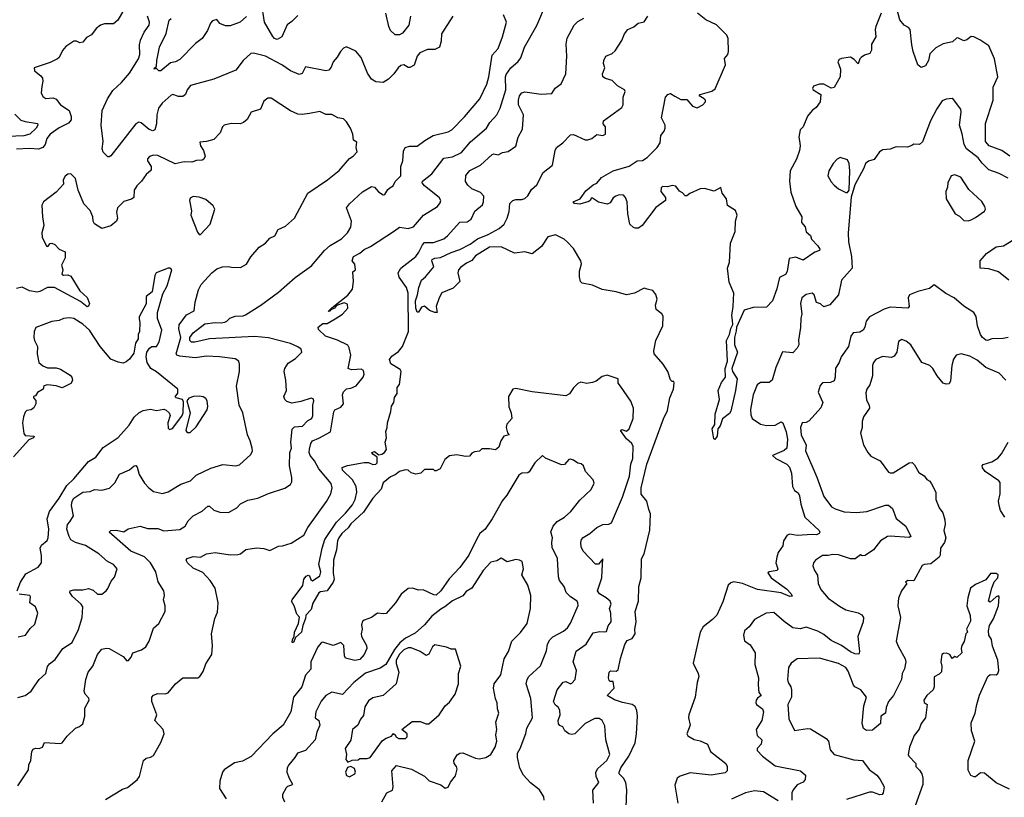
# Model space of a CAD drawing. Extents: x 1954678 to 2060275, y 904822 to 1016299.
# Tile 275 of 467: x 2003947 to 2010630, y 964775 to 970052. Entities that reach past the tile are written whole.
import ezdxf

# ---------------------------------------------------------------- set-up
doc = ezdxf.new("R2010")
doc.units = 0

msp = doc.modelspace()

# ---------------------------------------------------------------- linework, layer by layer
at = {"layer": '0CON20XD'}
for points in [[(2004663.3, 970135), (2004612.6, 970047.4), (2004585, 970022.5), (2004522.7, 970022.7), (2004495, 970014), (2004467.1, 969992.9), (2004435, 969950), (2004400, 969930), (2004375, 969899.2), (2004355, 969894.2), (2004332.5, 969905), (2004315, 969905.6), (2004261.2, 969868.8), (2004236.9, 969843.1), (2004215, 969796.2), (2004205, 969786.9), (2004155, 969761.9), (2004044.5, 969725.5), (2004048, 969705), (2004090.7, 969670.7), (2004101.4, 969655), (2004104.3, 969634.3), (2004097.4, 969597.4), (2004093.5, 969555), (2004105, 969530), (2004125, 969517.1), (2004175, 969520.9), (2004195, 969511.5), (2004224.4, 969475), (2004283.5, 969435), (2004297.3, 969395), (2004297, 969373), (2004279.7, 969350.3), (2004215, 969318.4), (2004153.8, 969275), (2004131.3, 969245), (2004120.7, 969205), (2004105, 969183.9), (2004075, 969173.3), (2004015, 969178.6), (2003925, 969172.5)], [(2005835, 970080.9), (2005795, 970039.2), (2005762.6, 970017.4), (2005725.5, 969934.5), (2005695, 969917.5), (2005676, 969925), (2005665, 969937.5), (2005608.9, 970035), (2005587.5, 970165)], [(2005731.2, 966481.2), (2005790.3, 966499.7), (2005875, 966552.9), (2005903.9, 966605), (2006028.8, 966781.2), (2006060, 966835), (2006067.9, 966875), (2006061.5, 966905), (2005978.2, 967005), (2005948.7, 967058.7), (2005919.1, 967095), (2005912.5, 967115), (2005915, 967136.2), (2005924.2, 967175.8), (2005935.6, 967195), (2005978.6, 967211.4), (2006057.7, 967255), (2006078.7, 967391.3), (2006086.7, 967403.3), (2006128, 967422), (2006144.5, 967445), (2006137.8, 967505), (2006145, 967526.2), (2006165, 967546.6), (2006195, 967550.7), (2006231.9, 967568.1), (2006277.4, 967625), (2006285.8, 967645.8), (2006280.2, 967670.2), (2006265, 967680), (2006235, 967677.3), (2006200, 967675), (2006176.7, 967685), (2006195.7, 967774.3), (2006183.8, 967825), (2006173.7, 967843.7), (2006105, 967877.1), (2006023.3, 967905), (2005975, 967950), (2005972.5, 967965), (2006005, 967990), (2006035, 967989.2), (2006088.9, 968021.1), (2006137.2, 968052.8), (2006173.5, 968095), (2006171.3, 968121.3), (2006149.2, 968130.8), (2006098.3, 968111.7), (2006085, 968094), (2006058.3, 968081.7), (2006055, 968074), (2006041.7, 968071.7), (2006065, 968096.7), (2006175, 968183.3), (2006205, 968222.5), (2006212.5, 968275), (2006208.3, 968341.7), (2006226.7, 968355), (2006221.7, 968391.7), (2006203.3, 968415), (2006212.5, 968445), (2006255, 968467.5), (2006285, 968492.5), (2006328.3, 968511.7), (2006490.5, 968619.5), (2006525, 968643.3), (2006585, 968635.6), (2006620, 968645), (2006688.8, 968725), (2006782, 968785), (2006801.7, 968808.3), (2006805.7, 968825), (2006793.8, 968845), (2006694.6, 968925), (2006680, 968945), (2006681.8, 968955), (2006744.4, 969005), (2006825, 969111.9), (2006885, 969121.3), (2006945, 969149.4), (2007006.5, 969223.5), (2007115.6, 969315), (2007137.8, 969355), (2007185, 969405.7), (2007208, 969452), (2007246.4, 969575), (2007244.7, 969665), (2007249.4, 969680.6), (2007281.2, 969725), (2007331, 969769), (2007347.6, 969792.4), (2007374.4, 969865), (2007457.4, 970012.6), (2007522.7, 970165)], [(2010666.7, 969126.7), (2010613.3, 969165), (2010526.5, 969195), (2010502.9, 969225), (2010503.1, 969346.9), (2010554.7, 969505), (2010555.4, 969594.6), (2010586.6, 969665), (2010562.5, 969785), (2010524.2, 969874.2), (2010465, 969915.7), (2010423.9, 969936.1), (2010405, 969938), (2010376.7, 969915), (2010355, 969909.2), (2010315, 969928.6), (2010305, 969925.7), (2010277.6, 969902.4), (2010215, 969888.5), (2010165, 969861.5), (2010125, 969820), (2010116.4, 969775), (2010095, 969738), (2010065, 969728), (2010042, 969745), (2010010.6, 969835), (2010001.7, 969881.7), (2009992, 969985), (2009979.4, 969999.4), (2009951.2, 970015), (2009920.3, 970050.3), (2009895, 970142.5)], [(2003935, 964852.5), (2004007.7, 964962.3), (2004008.8, 964995), (2004022, 965025), (2004029.2, 965085), (2004038, 965102), (2004055, 965108), (2004080, 965105), (2004102.5, 965115), (2004115, 965146), (2004225, 965140), (2004235.6, 965144.4), (2004270.3, 965189.7), (2004325, 965243.8), (2004354.1, 965255.9), (2004375, 965273.3), (2004390, 965325), (2004390.3, 965379.7), (2004418, 965435), (2004417, 965447), (2004391.2, 965475), (2004384.2, 965495), (2004395.8, 965575), (2004411.4, 965625), (2004444.4, 965665), (2004475, 965743.8), (2004505, 965779.2), (2004535, 965787.5), (2004555, 965784), (2004650.7, 965730.7), (2004675, 965700), (2004685, 965702.5), (2004703.8, 965725), (2004715, 965756.2), (2004774.3, 965775.7), (2004803.3, 965795), (2004826, 965835), (2004855, 965922.5), (2004891.2, 965955), (2004933.8, 966035), (2004934, 966075), (2004922.5, 966115), (2004930, 966145), (2004926, 966175), (2004887.5, 966237.5), (2004870.3, 966305), (2004835.8, 966365.8), (2004795, 966406.6), (2004702.5, 966445), (2004554, 966575), (2004565.7, 966584.3), (2004605, 966587.1), (2004655, 966577.1), (2004683.7, 966596.3), (2004765, 966614.4), (2004815, 966598.6), (2004885, 966600), (2004925, 966583.9), (2005035, 966592.3), (2005070.6, 966615), (2005089.7, 966650.3), (2005125, 966684.2), (2005185, 966717.1), (2005225, 966750), (2005235, 966750.8), (2005265, 966724.4), (2005305, 966710), (2005365, 966708.6), (2005421.2, 966738.8), (2005445, 966766.7), (2005495, 966790.9), (2005563.3, 966805), (2005635, 966836.9), (2005747.4, 966872.6), (2005785, 966896.7), (2005794, 966915), (2005794.2, 966945), (2005778.6, 967025), (2005781.4, 967115), (2005791.9, 967145), (2005788.1, 967185), (2005796, 967274), (2005812.2, 967287.8), (2005865.9, 967294.1), (2005899.7, 967330.3), (2005921.7, 967341.7), (2005931.2, 967348.8), (2005936, 967364), (2005937.1, 967435), (2005943.8, 967465), (2005939.5, 967479.5), (2005925, 967483.8), (2005855, 967461.4), (2005795, 967450), (2005760.9, 967460.9), (2005746.7, 967475), (2005740, 967495), (2005757.5, 967535), (2005753.8, 967605), (2005742.5, 967665), (2005746, 967685), (2005769.3, 967720.7), (2005818.3, 967751.7), (2005861.2, 967795), (2005858.6, 967815), (2005835, 967832.3), (2005785, 967854.8), (2005635, 967893.9), (2005541.5, 967901.5), (2005234.8, 967885.2), (2005135, 967863.4), (2005114.2, 967864.2), (2005102, 967875), (2005101.8, 967895), (2005125, 967927.8), (2005205, 967987.2), (2005275, 967997.1), (2005315, 967994.8), (2005339.8, 968000.2), (2005354, 968005), (2005374.5, 968025.5), (2005410.3, 968039.7), (2005465, 968042.9), (2005480.9, 968049.1), (2005585, 968114.6), (2005705, 968203.4), (2005817.5, 968302.5), (2005928.6, 968381.4), (2006015, 968485.8), (2006055, 968519.4), (2006131.4, 968565), (2006172.2, 968605), (2006195, 968644), (2006200.3, 968685), (2006165.7, 968775), (2006185, 968802.5), (2006275, 968883.3), (2006335, 968919.5), (2006355, 968915.5), (2006383.1, 968883.1), (2006415, 968863.1), (2006425, 968865.8), (2006445, 968898.8), (2006459.3, 968910.7), (2006481.4, 968925), (2006496.6, 968953.4), (2006535, 968991.2), (2006534.6, 969055), (2006547.3, 969095), (2006551.3, 969158.7), (2006564, 969185), (2006594.1, 969194.1), (2006645, 969192.5), (2006697.4, 969232.6), (2006754.7, 969265.3), (2006855, 969291.8), (2006879.2, 969305), (2006967.2, 969392.8), (2007070.9, 969515), (2007117.4, 969615), (2007132.5, 969665), (2007155, 969810), (2007194.3, 969855.7), (2007224.4, 969935), (2007251.2, 970035), (2007230, 970085)], [(2006886.2, 970075), (2006810, 969955), (2006808.9, 969905), (2006795.5, 969864.5), (2006765, 969848.6), (2006715, 969848.5), (2006663, 969827), (2006644.4, 969805), (2006625, 969744), (2006595, 969728), (2006585, 969728), (2006555, 969746), (2006535, 969740.8), (2006515, 969725.8), (2006487.1, 969685), (2006451.4, 969648.6), (2006415, 969625.5), (2006365, 969630), (2006335, 969647.8), (2006308.8, 969688.8), (2006264.6, 969794.6), (2006227.9, 969837.9), (2006165, 969868), (2006145, 969858.8), (2006124.4, 969835.6), (2006102.6, 969797.4), (2006074.4, 969765), (2006060.3, 969729.7), (2006045, 969710), (2006025, 969705.7), (2005887.7, 969732.3), (2005865, 969686.2), (2005845, 969680), (2005784.2, 969704.2), (2005726.1, 969746.1), (2005615, 969803.8), (2005535, 969825.5), (2005515, 969821.8), (2005463.5, 969775), (2005415, 969709.2), (2005265, 969647.8), (2005105.7, 969604.3), (2005082.9, 969575), (2005073.8, 969545), (2005055, 969530.8), (2005025, 969530.8), (2004986.1, 969543.9), (2004975, 969540), (2004914.3, 969485), (2004889.8, 969450.2), (2004877.9, 969405), (2004875.4, 969344.6), (2004863.8, 969305), (2004852, 969298), (2004826.1, 969306.1), (2004772.8, 969352.8), (2004755, 969355.5), (2004735, 969344.5), (2004565, 969128.8), (2004555, 969120), (2004545, 969120), (2004513.2, 969153.2), (2004507.5, 969175), (2004514.3, 969224.3), (2004500, 969335), (2004507.3, 969435), (2004543.2, 969515), (2004578.7, 969571.3), (2004638.8, 969625), (2004692.1, 969687.9), (2004754.6, 969785), (2004762.8, 969815), (2004759.8, 969880.2), (2004767, 969913), (2004793.2, 969966.8), (2004826.7, 970015), (2004828.1, 970035), (2004815.5, 970075)], [(2005487.6, 970072.4), (2005443.3, 970035), (2005375, 970011), (2005345, 970009.3), (2005304.8, 970024.8), (2005285, 970053.3), (2005255, 970044.3), (2005241.9, 970028.1), (2005221.9, 969978.1), (2005185.4, 969925), (2005140.7, 969889.3), (2005035, 969782.5), (2005005, 969766), (2004971.7, 969758.3), (2004905, 969703.8), (2004892.5, 969705), (2004875, 969720), (2004860, 969715), (2004863.3, 969725), (2004876.4, 969733.6), (2004878.8, 969775), (2004896.7, 969865), (2004941.7, 969958.3), (2004962, 970048), (2004975, 970060.8)], [(2007841, 964735), (2007837.5, 964822.5), (2007878, 964875), (2007860.9, 964915), (2007858.5, 964945), (2007870.5, 964969.5), (2007931.9, 965025), (2007952.2, 965065), (2007925.3, 965165), (2007919.5, 965259.5), (2007900.8, 965295), (2007879.7, 965309.7), (2007850.7, 965309.3), (2007785, 965275.6), (2007714.6, 965205.4), (2007695, 965200.8), (2007675, 965204.6), (2007647.5, 965225), (2007634, 965254), (2007612.5, 965262.5), (2007605, 965272.5), (2007601.9, 965295), (2007614.6, 965335), (2007612.9, 965365), (2007605, 965384.2), (2007582.2, 965402.2), (2007571.2, 965425), (2007595, 965503.4), (2007635, 965555.6), (2007655, 965560), (2007685, 965546), (2007695, 965549.2), (2007716.9, 965575), (2007726.4, 965635), (2007702.7, 965695), (2007725, 965765.6), (2007791.1, 965815), (2007839.5, 965890.5), (2007885, 965900.8), (2007915, 965896.7), (2007929.3, 965900.7), (2007942.2, 965937.8), (2007962, 965965), (2007959.2, 966025), (2007951.4, 966055), (2007960.6, 966085), (2007955.7, 966105), (2007928.8, 966128.8), (2007882.5, 966155), (2007868.6, 966175), (2007897.8, 966265), (2007899.6, 966315), (2007905, 966393.3), (2007875, 966356.9), (2007855, 966356.4), (2007771.8, 966445), (2007757.7, 966475), (2007755.5, 966505), (2007760.6, 966525), (2007772.3, 966537.7), (2007816.7, 966565), (2007865, 966605.6), (2007904.6, 966625.4), (2007945, 966627.9), (2007965, 966637.8), (2008038.1, 966811.9), (2008086.3, 966955), (2008094.3, 967035), (2008108.9, 967075), (2008110.4, 967155), (2008101.2, 967175), (2008065, 967206.7), (2008024.2, 967265), (2008035, 967271.5), (2008065, 967258.6), (2008082.9, 967275), (2008111.5, 967345), (2008113.5, 967415), (2008095, 967463.8), (2008024.4, 967564.4), (2008010, 967585), (2008010, 967615), (2007935, 967640), (2007900.5, 967629.5), (2007860.5, 967599.5), (2007835, 967589.2), (2007795, 967583.3), (2007755, 967592.5), (2007735, 967582.5), (2007705, 967553.3), (2007677.9, 967512.1), (2007655, 967498.2), (2007426.2, 967526.2), (2007315, 967548.9), (2007295, 967545.6), (2007264, 967495), (2007266.7, 967425), (2007283.3, 967385), (2007286.7, 967345), (2007253.9, 967306.1), (2007250, 967285), (2007258.3, 967248.3), (2007270, 967235), (2007233.6, 967226.4), (2007212.5, 967195), (2007198.3, 967151.7), (2007177.5, 967132.5), (2007135, 967140), (2007085, 967140), (2007067, 967123), (2007035, 967120), (2007015, 967110), (2006999.2, 967090.8), (2006972.3, 967087.7), (2006915, 967098.6), (2006865, 967092.5), (2006833.5, 967066.5), (2006801.2, 967005), (2006775, 966990), (2006765, 966990), (2006755, 967000), (2006695, 967000), (2006670, 966975), (2006635, 966967.5), (2006605, 966976.7), (2006583.8, 966993.8), (2006563.8, 966996.2), (2006525, 966985.8), (2006496.3, 966963.7), (2006465, 966950), (2006415, 966908.7), (2006401.2, 966865), (2006344.1, 966805), (2006279.9, 966710.1), (2006195, 966631.2), (2006176.5, 966603.5), (2006134.5, 966565.5), (2006113.5, 966536.5), (2006104.2, 966515.8), (2006097.1, 966455), (2006076.8, 966385), (2006075.5, 966295), (2006081.1, 966255), (2006075, 966235.6), (2006035, 966175.5), (2005989.9, 966170.1), (2005978.2, 966161.8), (2005937, 966093), (2005925, 966048.2), (2005888.3, 966011.7), (2005887.7, 965987.7), (2005868.2, 965941.8), (2005860.6, 965895), (2005819.7, 965860.3), (2005805, 965824.3), (2005796.4, 965826.4), (2005798.1, 965845), (2005809.2, 965865), (2005813.4, 965896.6), (2005840, 965955), (2005847, 965997), (2005828.3, 966018.3), (2005811.2, 966075), (2005792.5, 966105), (2005796.7, 966115), (2005868.9, 966211.1), (2005876, 966255), (2005891.2, 966275), (2005905, 966281.2), (2005915, 966276.7), (2005922.9, 966252.9), (2005935, 966244), (2005985, 966278), (2005990.5, 966305), (2005977.5, 966355), (2005999.2, 966465), (2006017.9, 966525), (2006098.3, 966641.7), (2006158, 966702), (2006205, 966759.4), (2006224.6, 966795), (2006235.4, 966845), (2006230.4, 966885), (2006205, 966928.6), (2006139.2, 966995), (2006136, 967014), (2006172.4, 967027.6), (2006285, 967047.8), (2006315, 967047.1), (2006345, 967032.5), (2006365, 967034.6), (2006372.9, 967045), (2006372.5, 967082.5), (2006345, 967102.5), (2006337.5, 967115), (2006355, 967122.5), (2006385, 967100), (2006405, 967102.5), (2006422.5, 967115), (2006437.5, 967135), (2006428.3, 967185), (2006436.6, 967215), (2006432.4, 967257.6), (2006441.9, 967285), (2006443.6, 967316.4), (2006466.7, 967393.3), (2006470.6, 967429.4), (2006486.5, 967455), (2006491.6, 967488.4), (2006508.5, 967515), (2006509.8, 967555), (2006525, 967576), (2006536.9, 967665), (2006528.8, 967678.8), (2006467.4, 967717.4), (2006457.5, 967745), (2006472.7, 967767.3), (2006519, 967801), (2006545.8, 967834.2), (2006585.4, 967935), (2006582.9, 968195), (2006571.5, 968235), (2006523.5, 968305), (2006516.1, 968335), (2006533.5, 968365), (2006635, 968444.8), (2006656.8, 968475), (2006680.2, 968525), (2006695, 968538.7), (2006755, 968540.4), (2006825, 968565.4), (2006851.2, 968585), (2006935, 968678.6), (2006985, 968680), (2007012.4, 968697.6), (2007037, 968753), (2007087.5, 968795), (2007094.5, 968815), (2007096.4, 968855), (2007075, 968879.4), (2007016, 968905), (2006988.3, 968928.3), (2006973.8, 968953.8), (2006974.4, 968995), (2007002.4, 969027.6), (2007075, 969065.4), (2007155, 969136.9), (2007165, 969140.6), (2007195, 969135.6), (2007225, 969150), (2007262.1, 969157.9), (2007315.6, 969194.4), (2007330, 969255), (2007360.3, 969309.7), (2007365.6, 969405), (2007333.4, 969473.4), (2007331.9, 969505), (2007338.6, 969535), (2007354.8, 969555.2), (2007375, 969561.3), (2007486.9, 969546.9), (2007558.5, 969551.5), (2007582.3, 969587.7), (2007623.2, 969616.8), (2007654.4, 969685), (2007660.5, 969805), (2007657.3, 969885), (2007663.8, 969926.2), (2007710, 970015), (2007735, 970040), (2007777.3, 970062.7)], [(2006600.8, 970075), (2006588.5, 970015), (2006545, 969960), (2006525, 969948.5), (2006495, 969948.1), (2006465, 969978.8), (2006452.5, 970005), (2006433.3, 970095)], [(2008064, 964705), (2008068.2, 964825), (2008062.1, 964875), (2008045.9, 964905.9), (2008016.2, 964935), (2008015.8, 964945), (2008026.7, 964975), (2008080.9, 965055), (2008123.5, 965145), (2008133.8, 965205), (2008140.8, 965325), (2008136.7, 965365), (2008125, 965390), (2008105.3, 965405.3), (2008037.7, 965417.7), (2007985, 965436.1), (2007933.8, 965465), (2007982.7, 965515), (2007975, 965560), (2007955, 965560), (2007948.3, 965568.3), (2007943.3, 965585), (2007948.8, 965625), (2007956.2, 965633.8), (2007995, 965631.1), (2008009.1, 965640.9), (2008025, 965716), (2008055, 965811.2), (2008070.7, 965839.3), (2008105, 965852.5), (2008123.8, 965885), (2008122, 965915), (2008131.4, 965965), (2008125.5, 966035), (2008148, 966105), (2008150, 966205), (2008164.4, 966265), (2008167.6, 966392.4), (2008185, 966426.7), (2008225, 966587.5), (2008228.1, 966698.1), (2008218.3, 966728.3), (2008203.3, 966785), (2008165, 966832.5), (2008164.2, 966875), (2008204.2, 967035), (2008317.5, 967342.5), (2008345, 967400.4), (2008359.8, 967485), (2008383.8, 967545), (2008388.3, 967588.3), (2008386.4, 967596.4), (2008375, 967596.7), (2008365, 967606.7), (2008346.2, 967665), (2008315.3, 967715), (2008253.8, 967785), (2008251.5, 967805), (2008264.7, 967875), (2008313.3, 967975), (2008315, 968040), (2008306.7, 968055), (2008266.1, 968086.1), (2008263.6, 968113.6), (2008273.8, 968155), (2008265.8, 968185.8), (2008245, 968213.3), (2008205, 968222.5), (2008185, 968230), (2008120, 968195), (2008065, 968184.5), (2007995, 968205.4), (2007900.3, 968220.3), (2007835, 968251), (2007764.6, 968264.6), (2007754.4, 968275), (2007747.3, 968307.3), (2007747.1, 968345), (2007760.4, 968395), (2007755, 968414.5), (2007705, 968498), (2007662.5, 968545), (2007642.8, 968562.8), (2007585, 968591.4), (2007532.7, 968577.3), (2007488.3, 968511.7), (2007425, 968462.3), (2007375, 968476.2), (2007305, 968468.1), (2007215, 968510.2), (2007135, 968508.9), (2007040.7, 968449.3), (2007015, 968416.7), (2006979.4, 968400.6), (2006938.8, 968371.2), (2006925.7, 968354.3), (2006921.4, 968335), (2006933.5, 968275), (2006889.5, 968230.5), (2006812.4, 968197.6), (2006793.8, 968165), (2006774.4, 968105.6), (2006780, 968065), (2006765, 968064.5), (2006727.9, 968077.9), (2006695, 968107.1), (2006675, 968102), (2006655, 968066.7), (2006645, 968068), (2006635.6, 968095), (2006633.8, 968145), (2006648.2, 968185), (2006655.9, 968234.1), (2006675, 968283.3), (2006702.7, 968307.3), (2006759.2, 968375), (2006744.4, 968415), (2006747.5, 968425), (2006765, 968433.3), (2006803.1, 968436.9), (2006875, 968472.9), (2006935, 968493.2), (2007005, 968528.8), (2007055, 968563.8), (2007126.7, 968593.3), (2007201.9, 968635), (2007234.5, 968665), (2007255, 968704.2), (2007268.9, 968751.1), (2007274.7, 968805.3), (2007295, 968824.5), (2007315, 968831.8), (2007355, 968832.2), (2007375, 968839.4), (2007395, 968856.9), (2007421, 968899), (2007458.3, 968931.7), (2007499.4, 969015), (2007562.5, 969065), (2007581.9, 969165), (2007591.4, 969185), (2007633.2, 969216.8), (2007685, 969271.2), (2007705, 969272.5), (2007785, 969237.1), (2007804.2, 969235.8), (2007830, 969245), (2007865, 969273.3), (2007905, 969266.2), (2007922.5, 969275), (2007922.5, 969325), (2007906.7, 969345), (2007908.8, 969365), (2008034.5, 969455.5), (2008042.9, 969475), (2008043.9, 969526.1), (2008056.7, 969565), (2008052.5, 969575), (2008005, 969603.8), (2007969.5, 969639.5), (2007922.7, 969652.7), (2007906.2, 969665), (2007902.5, 969685), (2007919.2, 969725), (2007909.4, 969755), (2007911.8, 969775), (2007925, 969804), (2007967.6, 969822.4), (2007989.1, 969840.9), (2008035, 969910), (2008051.9, 969955), (2008075, 969986), (2008115, 970004), (2008145, 970028.8), (2008185, 970037.5), (2008211.2, 970075)], [(2009793.2, 970096.8), (2009758, 970005), (2009752.9, 969985), (2009757.1, 969935), (2009728.6, 969885), (2009727.8, 969845), (2009717.7, 969822.3), (2009680.1, 969809.9), (2009659.4, 969795), (2009650, 969785), (2009638.3, 969751.7), (2009611.8, 969781.8), (2009585, 969797.1), (2009525, 969788.4), (2009509.4, 969780.6), (2009500.8, 969765), (2009518.6, 969715), (2009516, 969665), (2009475, 969592.5), (2009455, 969587.5), (2009405, 969613.8), (2009375, 969613.3), (2009335, 969600), (2009327.5, 969585), (2009332.5, 969575), (2009383.9, 969543.9), (2009380, 969495), (2009353.3, 969455), (2009326.2, 969435), (2009293.2, 969396.8), (2009265.6, 969325), (2009245, 969303.3), (2009236.2, 969255), (2009239.5, 969229.5), (2009245.6, 969195), (2009238.9, 969165), (2009219.2, 969105), (2009177.5, 969025), (2009171.1, 968955), (2009181.7, 968881.7), (2009214.5, 968785), (2009256.2, 968715), (2009254.6, 968674.6), (2009278, 968645), (2009285, 968612.5), (2009315, 968587.5), (2009321.7, 968561.7), (2009365, 968516.2), (2009377.5, 968495), (2009376, 968485), (2009345, 968474), (2009265, 968418.8), (2009215, 968440), (2009169.2, 968430.8), (2009156.6, 968343.4), (2009145, 968323.5), (2009105, 968302.5), (2009086, 968225), (2009055.8, 968144.2), (2009015, 968102), (2008925, 968098.5), (2008865, 968080), (2008812.3, 967965), (2008809.2, 967940.8), (2008798, 967895), (2008798.8, 967845), (2008820, 967795), (2008780.6, 967685), (2008785.8, 967665), (2008818, 967615), (2008806.4, 967535), (2008774.4, 967395), (2008765, 967380), (2008716.4, 967343.6), (2008701.2, 967295), (2008686.4, 967275), (2008682, 967225), (2008665, 967202), (2008658, 967208), (2008647.5, 967275), (2008665.6, 967304.4), (2008666.7, 967375), (2008698.1, 967475), (2008687.1, 967535), (2008710.5, 967589.5), (2008736.7, 967625), (2008736.4, 967685), (2008752.2, 967735), (2008745.3, 967875), (2008765, 967916), (2008772.8, 967957.2), (2008787.7, 967982.3), (2008785, 968010), (2008780, 968045), (2008790.6, 968105), (2008793.8, 968195), (2008761.7, 968271.7), (2008751.4, 968365), (2008763.8, 968406.2), (2008770.6, 968535), (2008802.5, 968615), (2008806.7, 968685), (2008816.7, 968725), (2008805, 968756.7), (2008751.7, 968791.7), (2008743.8, 968835), (2008716, 968875), (2008705, 968912.5), (2008661.2, 968888.8), (2008595, 968906.9), (2008565.8, 968904.2), (2008495, 968872.5), (2008475, 968857.5), (2008465, 968857.5), (2008445, 968877.5), (2008425, 968887.5), (2008401.7, 968921.7), (2008375.9, 968925.9), (2008345, 968918), (2008310.5, 968919.5), (2008300, 968910), (2008299.2, 968885), (2008330, 968845), (2008330, 968825), (2008265, 968777.5), (2008172, 968655), (2008147, 968637), (2008125, 968636.2), (2008112.3, 968642.3), (2008089.2, 968665), (2008074, 968735), (2008070, 968815), (2008058, 968845), (2008045, 968860), (2008015, 968864), (2007993.3, 968855), (2007975, 968843.3), (2007955, 968808.8), (2007935, 968798.8), (2007875, 968813.8), (2007835, 968840), (2007825, 968840), (2007822.5, 968827.5), (2007811.2, 968818.8), (2007749.3, 968800.7), (2007713.8, 968803.8), (2007703.8, 968815), (2007752, 968835), (2007789.1, 968890.9), (2007839.3, 968930.7), (2007865, 968943.3), (2007895, 968980), (2007975, 969025.8), (2008083.1, 969056.9), (2008137.5, 969095), (2008175, 969096.7), (2008205, 969116.7), (2008275, 969183.3), (2008294.1, 969215.9), (2008298, 969265), (2008322, 969295), (2008329.2, 969315), (2008327.1, 969335), (2008304, 969385), (2008331.2, 969525), (2008345.9, 969544.1), (2008365, 969551.2), (2008393.3, 969533.3), (2008435, 969510.8), (2008475, 969510), (2008513.8, 969463.8), (2008545, 969454.3), (2008583.8, 969475), (2008602, 969495), (2008602, 969505), (2008593.6, 969513.6), (2008558.8, 969535), (2008566, 969545), (2008645, 969566.7), (2008667.3, 969582.7), (2008737.2, 969745), (2008731.9, 969788.1), (2008753.1, 969815), (2008758.2, 969835), (2008756.9, 969925), (2008746.6, 969946.6), (2008675.8, 970015.8), (2008605, 970050.5), (2008548.8, 970095)], [(2003935, 965451.5), (2003984.3, 965465.7), (2004025, 965495.8), (2004053.1, 965536.9), (2004080, 965575), (2004124.1, 965615.9), (2004135, 965663.3), (2004148.9, 965681.1), (2004189.1, 965710.9), (2004240.8, 965785), (2004304.2, 965825.8), (2004346.7, 965913.3), (2004371.1, 965995), (2004375, 966067.5), (2004365, 966086), (2004305, 966138.1), (2004287.1, 966165), (2004288.8, 966175), (2004315, 966183.5), (2004375, 966182.9), (2004415, 966192.5), (2004445, 966180), (2004475, 966152.9), (2004505, 966154.3), (2004534.2, 966175), (2004545, 966192), (2004568.9, 966241.1), (2004591.2, 966268.8), (2004609.2, 966325), (2004585, 966354.2), (2004543.8, 966375), (2004485, 966428.1), (2004395, 966483.8), (2004325, 966503.7), (2004295, 966522.3), (2004282, 966545), (2004267.5, 966595), (2004272.3, 966625), (2004286.7, 966643.3), (2004311.5, 966685), (2004299.6, 966755), (2004303.3, 966785), (2004315, 966805.3), (2004375, 966845.3), (2004425, 966850), (2004455.5, 966864.5), (2004505, 966858.9), (2004556.9, 966873.1), (2004592.2, 966907.8), (2004625, 966967.1), (2004692.9, 966997.1), (2004725, 967023.3), (2004735, 967026.2), (2004744.1, 967014.1), (2004758.5, 966965), (2004795.5, 966905.5), (2004823.9, 966873.9), (2004855, 966850.8), (2004916.1, 966836.1), (2004955, 966848.6), (2005040.5, 966899.5), (2005106.9, 966923.1), (2005145, 966960.8), (2005245, 967007.5), (2005325, 967034.3), (2005415, 967024.4), (2005438.9, 967031.1), (2005515, 967102), (2005526.5, 967125), (2005524.6, 967144.6), (2005512.5, 967195), (2005492.9, 967235), (2005461.9, 967385), (2005436.8, 967436.8), (2005418.9, 967565), (2005438.6, 967665), (2005440, 967715), (2005433.8, 967735), (2005410.3, 967750.3), (2005304.5, 967764.5), (2005215, 967767.3), (2005137.8, 967757.8), (2005035, 967768.5), (2005014.3, 967775), (2005010, 967785), (2005042.1, 967895), (2005026.8, 967955), (2005029.2, 967980.8), (2005080.2, 968049.8), (2005130.6, 968075), (2005138.1, 968135), (2005161.7, 968218.3), (2005178.8, 968255), (2005252, 968335), (2005285, 968360), (2005324.4, 968375.6), (2005362.7, 968377.3), (2005385, 968371.5), (2005445, 968371.2), (2005486.7, 968393.3), (2005517.2, 968442.8), (2005571.8, 968508.2), (2005615, 968535.3), (2005645, 968569.7), (2005678, 968585), (2005702.7, 968627.3), (2005750.3, 968649.7), (2005812.2, 968705), (2005902, 968875), (2006035.8, 968964.2), (2006115, 969028), (2006185, 969108.8), (2006210, 969125), (2006236.7, 969155), (2006230, 969185), (2006235, 969220), (2006213.3, 969235), (2006208.6, 969275), (2006191.5, 969315), (2006165, 969357.8), (2006145, 969378.1), (2006106.7, 969385), (2006065, 969408.1), (2006025, 969408.6), (2005985, 969429.4), (2005915, 969415.6), (2005865, 969408), (2005835, 969410), (2005785, 969434.2), (2005655, 969518.6), (2005630.9, 969519.1), (2005605, 969498.8), (2005581.2, 969445), (2005518.8, 969425), (2005492, 969375), (2005465.5, 969354.5), (2005444.4, 969345.6), (2005383.1, 969346.9), (2005335, 969336.2), (2005324.4, 969325.6), (2005308.8, 969285), (2005265, 969238.8), (2005215.9, 969224.1), (2005170, 969220), (2005173.8, 969195), (2005193.8, 969165), (2005205.8, 969125.8), (2005196, 969105), (2005185, 969098.5), (2005146.7, 969096.7), (2005115, 969085.2), (2005063.6, 969086.4), (2005003.1, 969073.1), (2004885, 969129.1), (2004855, 969132.9), (2004827.7, 969122.3), (2004815, 969107.5), (2004814.2, 969095), (2004840, 969055), (2004838.8, 969031.2), (2004805, 969000.4), (2004774, 968956), (2004743.5, 968925), (2004724.5, 968895), (2004721.4, 968845), (2004706.6, 968833.4), (2004655, 968817.1), (2004610.7, 968775), (2004605.2, 968745.2), (2004610.9, 968705), (2004604.3, 968685), (2004565, 968652.5), (2004503.9, 968633.9), (2004455.9, 968665.9), (2004446.2, 968685), (2004444, 968715), (2004425, 968756.7), (2004383, 968803), (2004344.3, 968895), (2004326.2, 968975), (2004295, 969006), (2004275, 969003.8), (2004255, 968988.8), (2004242.5, 968965), (2004243.8, 968935), (2004195, 968881.4), (2004110, 968815), (2004097.7, 968792.3), (2004101.5, 968715), (2004112, 968655), (2004098.5, 968605), (2004100.4, 968575), (2004128.8, 968515), (2004137.3, 968512.7), (2004155, 968533.8), (2004165, 968536.2), (2004185, 968525.8), (2004215, 968495.6), (2004256.5, 968476.5), (2004255.6, 968435), (2004231.9, 968385), (2004240, 968355), (2004232.9, 968325), (2004245, 968318.6), (2004275, 968319.7), (2004295, 968310.7), (2004355, 968212.7), (2004405.5, 968165.5), (2004420, 968125), (2004415, 968107.5), (2004406.4, 968103.6), (2004359.1, 968139.1), (2004184.3, 968234.3), (2004135, 968234.7), (2004085, 968206.2), (2004065, 968202.5), (2004015, 968211.1), (2003965, 968236.7), (2003925, 968228.1)], [(2010655.8, 968975.8), (2010595, 969008.8), (2010525, 969032.9), (2010479.2, 969079.2), (2010453.3, 969115), (2010374.3, 969174.3), (2010357.7, 969205), (2010345, 969277.5), (2010325.5, 969335), (2010336.9, 969425), (2010334.2, 969445), (2010285, 969510), (2010275, 969516.7), (2010235, 969513.3), (2010208.8, 969501.2), (2010172.2, 969447.8), (2010128.1, 969365), (2010075, 969222), (2010055, 969204.2), (2010015, 969206.2), (2010001.7, 969198.3), (2009973, 969187), (2009895, 969190), (2009855, 969172.5), (2009805, 969167.5), (2009782.5, 969155), (2009746.4, 969103.6), (2009708.3, 969091.7), (2009687.5, 969075), (2009677.5, 969045), (2009615, 968930), (2009591.7, 968848.3), (2009569.2, 968605), (2009573.3, 968545), (2009592.1, 968445), (2009596.8, 968365), (2009524.4, 968285), (2009504.6, 968185.4), (2009445, 968117.8), (2009405, 968102.5), (2009382.9, 968122.9), (2009355, 968133.5), (2009338.4, 968185), (2009325, 968195.9), (2009285, 968187.9), (2009256.6, 968165), (2009245.7, 968125), (2009256.9, 968055), (2009249.6, 968025), (2009247.5, 967962.5), (2009232.3, 967877.7), (2009235.8, 967845), (2009225, 967823.3), (2009195, 967792), (2009125, 967798.6), (2009078.2, 967691.8), (2009054.4, 967605), (2009035, 967590.7), (2008975, 967590.5), (2008953.1, 967575), (2008924.6, 967505), (2008906.9, 967406.9), (2008910.2, 967370.2), (2008919.6, 967345), (2008975, 967306.4), (2009015, 967298.4), (2009075, 967301.1), (2009115, 967321.9), (2009126.4, 967316.4), (2009149.6, 967255), (2009158.3, 967205), (2009153.3, 967145), (2009135, 967127.2), (2009056.9, 967095), (2009080, 967075), (2009155, 967036.2), (2009173.1, 967015), (2009185.6, 966974.4), (2009193, 966883), (2009207.1, 966857.1), (2009230, 966840), (2009240.9, 966820.9), (2009248.9, 966765), (2009276.6, 966676.6), (2009373.8, 966585), (2009378, 966575), (2009374, 966565), (2009355, 966555.6), (2009325, 966558.6), (2009225, 966551.2), (2009175, 966560), (2009155.9, 966554.1), (2009131.2, 966515), (2009127.7, 966482.3), (2009096.2, 966435), (2009086.2, 966405), (2009080, 966365), (2009092, 966325), (2009088.8, 966315), (2009034.4, 966305.6), (2009025, 966297.5), (2009048.1, 966265), (2009150.6, 966190.6), (2009184.4, 966155), (2009189.1, 966140.9), (2009175, 966136.7), (2009115, 966161.8), (2008955, 966186), (2008853.7, 966226.3), (2008795, 966237.5), (2008775, 966230.6), (2008755.4, 966214.6), (2008719.6, 966100.4), (2008679.1, 966010.9), (2008649.3, 965980.7), (2008585, 965932.5), (2008565.3, 965895), (2008517.9, 965685), (2008553.1, 965615), (2008556.9, 965595), (2008545.6, 965555), (2008532.9, 965455), (2008488.1, 965335), (2008486.9, 965315), (2008498.6, 965265), (2008474.7, 965205), (2008481.6, 965191.6), (2008525, 965168), (2008565, 965158.7), (2008616, 965135), (2008636.2, 965085), (2008739.4, 965005), (2008748.6, 964985), (2008750, 964955), (2008735, 964941.2), (2008640, 964925), (2008498.6, 964941.4), (2008431.1, 964918.9), (2008409.2, 964905), (2008393.6, 964856.4), (2008414.5, 964735)], [(2003915, 969411.1), (2003955, 969369.8), (2003985, 969359.8), (2004067.8, 969347.8), (2004070, 969335), (2004058.9, 969315), (2004016.5, 969275), (2003975, 969263.1), (2003812.5, 969257.5)], [(2009555, 968878.8), (2009565, 968880), (2009577.5, 968895), (2009582.2, 969025), (2009576.6, 969076.6), (2009565, 969101.2), (2009515, 969117.5), (2009494.6, 969105.4), (2009468, 969075), (2009438.1, 969025), (2009432.4, 968992.4), (2009455, 968951.2), (2009475, 968928.8), (2009505, 968904.2), (2009555, 968878.8)], [(2010383.9, 968686.1), (2010405, 968693.8), (2010435, 968708.8), (2010495, 968753.3), (2010503.3, 968765), (2010498.8, 968785), (2010477.6, 968817.6), (2010388.3, 968898.3), (2010335, 968984), (2010295, 968998), (2010268.3, 968991.7), (2010245.7, 968945), (2010243.8, 968915), (2010232.5, 968885), (2010236.2, 968835), (2010297.5, 968735), (2010325, 968718.8), (2010355, 968688.8), (2010383.9, 968686.1)], [(2005175, 968593.3), (2005240, 968665), (2005272.5, 968765), (2005259.5, 968789.5), (2005211.2, 968831.2), (2005165, 968847.1), (2005125, 968851.2), (2005105, 968841.2), (2005099.2, 968825), (2005113.3, 968755), (2005108.8, 968725), (2005155, 968610), (2005165, 968593.3), (2005175, 968593.3)], [(2010661.2, 968285), (2010589.8, 968339.8), (2010525, 968361.5), (2010466.7, 968366.7), (2010466, 968415), (2010508.8, 968465), (2010575, 968509.6), (2010625, 968517.3), (2010695, 968561.1)], [(2003930, 966175), (2003952, 966235), (2003988, 966292), (2004073.6, 966336.4), (2004096.2, 966365), (2004095.8, 966415), (2004086, 966465), (2004096.2, 966485), (2004133, 966517), (2004141.4, 966535), (2004146.1, 966595), (2004132.8, 966665), (2004150, 966715), (2004215.9, 966805), (2004268.2, 966891.8), (2004314.6, 966935), (2004415, 967053.8), (2004465, 967083.3), (2004515, 967148.5), (2004615, 967215.8), (2004689.4, 967300.6), (2004725, 967354.2), (2004755.4, 967384.6), (2004785, 967400.8), (2004835, 967409.4), (2004875, 967399.2), (2004925, 967408.8), (2004942.3, 967402.3), (2004961.2, 967385), (2004968.8, 967365), (2004952, 967315), (2004955, 967280), (2004965, 967270), (2004985, 967276.7), (2005048.3, 967361.7), (2005056, 967385), (2005059.3, 967459.3), (2005053.3, 967473.3), (2005010, 967485), (2005003, 967493), (2005021.7, 967518.3), (2005020, 967545), (2004875, 967662), (2004838, 967685), (2004813.1, 967725), (2004806.7, 967765), (2004811.1, 967795), (2004827.6, 967822.4), (2004845, 967834.4), (2004875.8, 967835), (2004895, 967866.2), (2004911.1, 967945), (2004883.3, 968025), (2004882.5, 968065), (2004919.5, 968190.5), (2004948.8, 968245), (2004980, 968355), (2004966.7, 968366.7), (2004955, 968366.2), (2004873.3, 968335), (2004863.6, 968316.4), (2004846.2, 968205), (2004806.4, 968173.6), (2004805.8, 968124.2), (2004758, 968035), (2004758, 968025), (2004763.8, 967995), (2004761.2, 967935), (2004752, 967915), (2004751.2, 967885), (2004733, 967857), (2004721.9, 967788.1), (2004692.9, 967747.1), (2004670.9, 967729.1), (2004648.5, 967721.5), (2004615, 967726.7), (2004565, 967748.2), (2004494.4, 967834.4), (2004420.4, 967945), (2004375, 967986.2), (2004315, 968023.1), (2004285, 968028.1), (2004245, 968023.3), (2004215, 968011.5), (2004165, 968004.4), (2004057.1, 967962.9), (2004046.7, 967935), (2004043.1, 967895), (2004047.1, 967875), (2004068.9, 967835), (2004065.5, 967785), (2004077.5, 967725), (2004105, 967702), (2004135, 967689.2), (2004195, 967689.2), (2004225, 967680), (2004289.8, 967639.8), (2004301.4, 967625), (2004305.7, 967604.3), (2004295, 967582.5), (2004235, 967554.3), (2004195, 967567.5), (2004135, 967573.8), (2004112.3, 967567.7), (2004105.9, 967544.1), (2004068.3, 967521.7), (2004055, 967500), (2004040, 967495), (2004040, 967485), (2004056.7, 967466.7), (2004056.2, 967445), (2004043.3, 967416.7), (2004025, 967403.3), (2003995, 967400), (2003985, 967387.5), (2003973, 967357), (2003966.4, 967315), (2003975, 967243.3), (2003985, 967230), (2004046.7, 967225), (2004040, 967215), (2004008.8, 967201.2), (2003904.4, 967085)], [(2010655.8, 967894.2), (2010622.6, 967887.4), (2010545, 967885.9), (2010516.2, 967873.8), (2010505, 967876.5), (2010481.8, 967895), (2010468.7, 967915), (2010447.7, 967975), (2010438.6, 968038.6), (2010424.2, 968064.2), (2010355, 968108.6), (2010289.2, 968165), (2010233.7, 968193.7), (2010155, 968252.9), (2010122.4, 968227.6), (2010043, 968207), (2009987.5, 968185), (2009978.6, 968165), (2009984.2, 968105.8), (2009975.6, 968094.4), (2009855, 968101.8), (2009815, 968088.4), (2009715, 968035.4), (2009692.2, 968005), (2009684.2, 967965), (2009672, 967945), (2009649.1, 967930.9), (2009605, 967927.1), (2009588.6, 967905), (2009573.3, 967835), (2009523.6, 967765), (2009509.1, 967725), (2009484, 967686), (2009483, 967627), (2009475, 967601.2), (2009451.3, 967588.7), (2009395, 967587.5), (2009379.6, 967570.4), (2009366.7, 967525), (2009397.5, 967455), (2009385, 967417.5), (2009305, 967330.3), (2009285, 967319.2), (2009258, 967315), (2009245.7, 967285), (2009250.8, 967235), (2009284.4, 967165), (2009281.2, 967125), (2009358.4, 966948.4), (2009405, 966815.6), (2009458, 966745), (2009481.7, 966731.7), (2009542.7, 966712.7), (2009626.9, 966706.9), (2009696.6, 966713.4), (2009822.8, 966757.2), (2009845, 966756.9), (2009870.8, 966735), (2009896.3, 966666.3), (2009962.5, 966615), (2009996.2, 966545), (2009985, 966538.8), (2009855, 966547.8), (2009836.1, 966543.9), (2009788.6, 966515), (2009741.1, 966455), (2009685, 966416.7), (2009665, 966412.5), (2009655, 966420), (2009617.1, 966392.9), (2009585, 966392.3), (2009505, 966419.6), (2009467, 966423), (2009435, 966415.6), (2009395, 966416.7), (2009348.6, 966385), (2009334.2, 966365), (2009330, 966345), (2009340.8, 966315), (2009362.9, 966282.9), (2009366.9, 966225), (2009384, 966184), (2009435, 966125.6), (2009512.4, 966072.4), (2009555, 966047.8), (2009637.2, 966027.2), (2009662.7, 966012.7), (2009673.8, 965995), (2009673.1, 965965), (2009635.5, 965865), (2009647.5, 965765), (2009643, 965747), (2009615, 965749.6), (2009585, 965762.2), (2009525, 965804.7), (2009455, 965839.2), (2009405, 965878.7), (2009365, 965901.2), (2009285, 965930), (2009245, 965919.2), (2009195, 965925.8), (2009135, 965967.1), (2009065, 966028.2), (2009014.5, 966025.5), (2008935, 965982), (2008898.6, 965931.4), (2008867.5, 965905), (2008858.8, 965875), (2008867.3, 965837.3), (2008905, 965810), (2008939.2, 965755), (2008937.7, 965675), (2008962.5, 965585), (2008958.3, 965538.3), (2008963.3, 965485), (2008980, 965465), (2008955, 965447.5), (2008945.9, 965434.1), (2008943.8, 965415), (2008948.8, 965405), (2008988, 965375), (2008996.5, 965355), (2008983.5, 965295), (2008945.7, 965234.3), (2008952.2, 965195), (2008984.2, 965165), (2008979.2, 965135), (2008953.3, 965105), (2008953, 965093), (2008988.1, 965055), (2009075, 964989.4), (2009246, 964955), (2009280, 964925), (2009279.1, 964895), (2009265, 964876.5), (2009225, 964860.5), (2009196.5, 964825), (2009187.5, 964805), (2009188.8, 964755)], [(2010640, 967605), (2010595, 967652.5), (2010505, 967691.9), (2010445, 967741.9), (2010395, 967768.1), (2010336.4, 967783.6), (2010304.2, 967775.8), (2010285, 967747.5), (2010274.3, 967704.3), (2010265, 967600), (2010255, 967580), (2010235, 967577.5), (2010215, 967586.2), (2010175, 967634), (2010143.9, 967683.9), (2010124.6, 967704.6), (2010070, 967725), (2009996.2, 967846.2), (2009965, 967870.8), (2009935, 967881.2), (2009912.9, 967867.1), (2009900.8, 967795), (2009882.5, 967767.5), (2009865, 967760), (2009803.6, 967766.4), (2009758, 967745), (2009741.4, 967725), (2009735.7, 967704.3), (2009735.7, 967635), (2009718, 967575), (2009698, 967545), (2009691.2, 967518.8), (2009695, 967470), (2009712, 967435), (2009714.2, 967415), (2009675, 967357.5), (2009666.2, 967325), (2009666, 967285), (2009654.2, 967245), (2009675, 967167.5), (2009703.8, 967115), (2009725, 967090), (2009788.3, 967058.3), (2009845, 966981.9), (2009855, 966975.6), (2009875, 966975.7), (2009985, 967044.3), (2010005, 967046), (2010020.7, 967030.7), (2010049.1, 966979.1), (2010085, 966956.2), (2010105, 966931.2), (2010125, 966920), (2010135, 966902.5), (2010165.7, 966845), (2010165.7, 966795), (2010188.7, 966738.7), (2010213.1, 966705), (2010227, 966657), (2010229.2, 966625), (2010220.5, 966585), (2010232, 966535), (2010223.1, 966505), (2010197.1, 966465), (2010195, 966417.5), (2010187.5, 966405), (2010131.7, 966358.3), (2010085, 966354.4), (2010072.1, 966347.9), (2010015, 966243.3), (2009975, 966246.2), (2009960, 966235), (2009967.5, 966225), (2009932.5, 966175), (2009912.7, 966127.3), (2009908.1, 966075), (2009924.5, 965995), (2009896.7, 965835), (2009909.4, 965799.4), (2009957.5, 965715), (2009961.8, 965695), (2009952.4, 965647.6), (2009937.5, 965615), (2009931.8, 965575), (2009878.5, 965465), (2009844.4, 965425), (2009828.5, 965385), (2009823.5, 965346.5), (2009792.5, 965325), (2009790, 965275), (2009735, 965230.8), (2009695, 965229.2), (2009675, 965242.5), (2009664.6, 965275), (2009677.5, 965395), (2009694.4, 965455), (2009656, 965505), (2009615, 965524.3), (2009605.8, 965535), (2009570.5, 965630.5), (2009555.5, 965655), (2009505, 965683.3), (2009375, 965718.5), (2009225, 965714.2), (2009183.3, 965685), (2009166.2, 965655), (2009159.2, 965575), (2009162.5, 965555), (2009181.2, 965525), (2009186, 965505), (2009185.8, 965455), (2009160.6, 965405), (2009166.9, 965306.9), (2009205, 965227.5), (2009295, 965242.5), (2009315, 965238.6), (2009422, 965175), (2009436.2, 965155), (2009447, 965097), (2009476.3, 965066.3), (2009608.6, 965028.6), (2009667.5, 965025), (2009713.7, 964963.7), (2009764.8, 964924.8), (2009788.5, 964895), (2009814.3, 964845), (2009807.5, 964805), (2009801.2, 964795), (2009785, 964791.5), (2009735, 964809.6), (2009715, 964810), (2009559.5, 964760.5)], [(2005105, 967250), (2005145, 967290), (2005219.2, 967405), (2005224.1, 967425.9), (2005220.8, 967465), (2005211.2, 967481.2), (2005192.3, 967492.3), (2005165, 967498), (2005126, 967494), (2005096.4, 967483.6), (2005082.5, 967465), (2005103.3, 967385), (2005074, 967265), (2005085, 967250), (2005105, 967250)], [(2010632.9, 966675), (2010605, 966721.2), (2010595.8, 966754.2), (2010590, 966785), (2010601.3, 966835), (2010601.1, 966911.1), (2010592.5, 966922.5), (2010500, 966985), (2010481.7, 967011.7), (2010480, 967025), (2010486.2, 967033.8), (2010545, 967052.1), (2010585, 967076.1), (2010612, 967105), (2010655.5, 967185)], [(2007506.2, 964755), (2007505, 964777.5), (2007476.2, 964825), (2007413.4, 964873.4), (2007366.2, 964926.2), (2007341.7, 964971.7), (2007335.5, 965004.5), (2007325.7, 965045), (2007325.8, 965075), (2007343.6, 965105), (2007382.4, 965207.6), (2007389.4, 965245), (2007428, 965315), (2007417.5, 965445), (2007385.7, 965545), (2007390.8, 965575), (2007404, 965595), (2007482.1, 965667.9), (2007522.1, 965767.9), (2007529.4, 965815), (2007545, 965844), (2007565, 965862.9), (2007638.8, 965901.2), (2007665, 965925.6), (2007685, 965955.6), (2007736.7, 966076.7), (2007736.5, 966095), (2007730, 966105), (2007684.9, 966134.9), (2007655.4, 966165), (2007643.1, 966205), (2007611.9, 966245), (2007605, 966270), (2007597.8, 966395), (2007560.9, 966470.9), (2007558.8, 966505), (2007563.9, 966535), (2007552.6, 966577.4), (2007567.1, 966615), (2007595, 966647.1), (2007644.6, 966675.4), (2007688.6, 966715), (2007748.5, 966791.5), (2007825, 966862.5), (2007845.8, 966905.8), (2007838.8, 966928.8), (2007787.5, 966985), (2007773.6, 967023.6), (2007758.3, 967038.3), (2007735, 967042.5), (2007705, 967063.3), (2007685, 967068.8), (2007675, 967066.2), (2007645.6, 967034.4), (2007625, 967031.4), (2007515.9, 967075.9), (2007495, 967093.3), (2007444.2, 967045), (2007405, 966983.8), (2007395, 966977.5), (2007355, 966974.6), (2007335, 966961.5), (2007252.9, 966825), (2007225, 966789), (2007155.1, 966664.9), (2007106, 966594), (2007069.4, 966565), (2007048.6, 966525), (2006995, 966417.1), (2006934.3, 966335), (2006862.2, 966257.8), (2006805.8, 966175), (2006775, 966147.5), (2006758.3, 966148.3), (2006685, 966182.5), (2006655, 966180), (2006613.6, 966193.6), (2006585, 966190.8), (2006536.6, 966153.4), (2006498.8, 966095), (2006435, 966022.5), (2006415, 966018.8), (2006375, 966023.8), (2006334.5, 965995.5), (2006285, 965977.1), (2006275, 965968), (2006267.1, 965945), (2006271.4, 965915), (2006264.2, 965885), (2006266.9, 965865), (2006301.5, 965805), (2006304.4, 965785), (2006285, 965744.4), (2006255, 965710.8), (2006223, 965703), (2006159.4, 965719.4), (2006152.5, 965735), (2006147.5, 965805), (2006126.4, 965826.4), (2006075.8, 965804.2), (2006005, 965828.2), (2005995, 965826.4), (2005970.2, 965795), (2005924.1, 965695), (2005924.4, 965645), (2005886.3, 965603.7), (2005861.8, 965525), (2005806.5, 965455), (2005787.6, 965355), (2005735, 965263.8), (2005665, 965206.7), (2005519.1, 965050.9), (2005459.7, 965020.3), (2005405, 965009.2), (2005335, 964961.2), (2005323.8, 964945), (2005305.3, 964885.3), (2005303.1, 964835), (2005348.6, 964765)], [(2004529.1, 964760.9), (2004645, 964830), (2004678.3, 964841.7), (2004745, 964893.8), (2004761.2, 964915), (2004786.7, 965025), (2004805, 965041.2), (2004835, 965046.2), (2004855, 965058.8), (2004905, 965147.1), (2004928.8, 965205), (2004922.2, 965235), (2004864.3, 965295), (2004879.2, 965335), (2004844.4, 965425), (2004844.4, 965455), (2004855, 965467.1), (2004885, 965478.9), (2004935, 965477.3), (2004955, 965482.9), (2005003.8, 965545), (2005055, 965584.6), (2005156.2, 965585), (2005170, 965595), (2005192.1, 965627.9), (2005210.3, 965679.7), (2005251.2, 965745), (2005255.8, 965805), (2005250, 965885), (2005272.1, 965987.9), (2005289.6, 966030.4), (2005294.4, 966095), (2005274.3, 966195), (2005240.8, 966245), (2005189.4, 966299.4), (2005125, 966330.6), (2005086.1, 966366.1), (2005076.7, 966385), (2005083.3, 966395), (2005125, 966409.2), (2005175, 966404.2), (2005215, 966426.2), (2005274.4, 966435.6), (2005375, 966420), (2005427.7, 966422.3), (2005445, 966426), (2005483, 966457), (2005555, 966467.5), (2005605, 966464), (2005645, 966448.8), (2005705, 966478.8), (2005731.2, 966481.2)], [(2006404.2, 964745), (2006440, 964805), (2006476.7, 964823.3), (2006481.4, 964845), (2006473.6, 964955), (2006505, 964990.8), (2006606.5, 964966.5), (2006695, 964918.2), (2006727.3, 964887.3), (2006805, 964860), (2006836.1, 964836.1), (2006855, 964844.4), (2006871.3, 964878.7), (2006905, 964920), (2006917.1, 964965), (2006912, 964985), (2006896, 965005), (2006894.3, 965025), (2006917, 965063), (2006935, 965074), (2006955, 965076.2), (2007040.3, 965040.3), (2007065, 965035.7), (2007110, 965045), (2007145.4, 965064.6), (2007173.8, 965115), (2007185.6, 965155), (2007178.3, 965198.3), (2007185.5, 965235), (2007179.4, 965285), (2007200, 965345), (2007190.6, 965375), (2007188.1, 965415), (2007177.7, 965442.3), (2007163.3, 965515), (2007168.2, 965545), (2007212, 965605), (2007235.2, 965715), (2007264.7, 965765), (2007286.9, 965835), (2007346.7, 965893.3), (2007390.8, 965955), (2007414.2, 966055), (2007415.7, 966145), (2007396.9, 966215), (2007355.8, 966285), (2007365.8, 966325), (2007356.7, 966375), (2007340, 966385), (2007315, 966388), (2007255, 966373.3), (2007215, 966396.7), (2007185, 966380), (2007145, 966370.8), (2007094, 966315), (2007015, 966194.2), (2006977.6, 966172.4), (2006955, 966142), (2006885, 966109.2), (2006833.3, 966066.7), (2006805, 966052), (2006745, 966003.5), (2006695.6, 965944.4), (2006631.1, 965888.9), (2006566.3, 965853.7), (2006526.9, 965823.1), (2006491.7, 965778.3), (2006433.4, 965675), (2006395, 965652.1), (2006295, 965617.8), (2006215, 965553.1), (2006138, 965472), (2006065, 965488.2), (2006024.8, 965465), (2005993.5, 965426.5), (2005957.5, 965355), (2005953.4, 965313.4), (2005978.1, 965295), (2005985.3, 965265.3), (2005963.6, 965216.4), (2005952.8, 965165), (2005887.2, 965092.8), (2005832.5, 965075), (2005815.6, 965045), (2005773.6, 964995), (2005763.6, 964975), (2005761.4, 964945), (2005775.4, 964905), (2005798.6, 964865), (2005793, 964857), (2005765, 964849.2), (2005755, 964840), (2005731.7, 964795), (2005731.1, 964775), (2005744.8, 964744.8)], [(2010665, 964830.8), (2010575, 964872.9), (2010495, 964939.5), (2010469.1, 964940.9), (2010435, 964913.3), (2010425, 964913.3), (2010403.6, 964923.6), (2010385, 964960), (2010384, 965025), (2010430.8, 965155), (2010407.5, 965225), (2010405, 965280), (2010432, 965345), (2010444.4, 965405), (2010461.3, 965468.7), (2010518.8, 965595), (2010535, 965608.8), (2010575, 965606.7), (2010585.8, 965614.2), (2010593.8, 965635), (2010585.7, 965705.7), (2010550.3, 965800.3), (2010542.1, 965845), (2010525.6, 965875), (2010522, 965905), (2010530.3, 965939.7), (2010555.6, 965985), (2010590.8, 966075), (2010596.2, 966135), (2010591.7, 966141.7), (2010574.2, 966135.8), (2010535, 966100), (2010523.8, 966105), (2010544.4, 966195), (2010562, 966238), (2010585.6, 966265), (2010588.8, 966285), (2010575, 966293.8), (2010536.4, 966293.6), (2010505, 966250), (2010435, 966220), (2010401.2, 966195), (2010382.3, 966127.7), (2010375.5, 966075), (2010397.9, 966007.9), (2010400.8, 965969.2), (2010372.5, 965915), (2010380, 965895), (2010370, 965885), (2010357, 965833), (2010342.5, 965805), (2010337.5, 965785), (2010342.5, 965755), (2010307, 965723), (2010295, 965730), (2010275, 965717.5), (2010260, 965745), (2010237, 965753), (2010218.3, 965751.7), (2010207, 965743), (2010200, 965695), (2010206.7, 965665), (2010203, 965627), (2010188.8, 965611.2), (2010155, 965592.5), (2010154.3, 965525), (2010147.5, 965505), (2010105, 965466.2), (2010084.2, 965435), (2010085, 965417.5), (2010106.7, 965405), (2010095.4, 965315), (2010064.7, 965275.3), (2010053.2, 965236.8), (2010018.6, 965195), (2009987.5, 965115), (2009978.6, 965065), (2009983.1, 965053.1), (2010030, 965005), (2010030, 964985), (2010055, 964960), (2010069.4, 964935), (2010078, 964905), (2010077.7, 964862.3), (2010025, 964716.7)], [(2003937, 965863), (2003986, 965875), (2004018.9, 965921.1), (2004049.2, 965950.8), (2004070.6, 966025), (2004055, 966066.7), (2004016.2, 966095), (2004020, 966135), (2004015.8, 966145), (2003944.5, 966154.5)], [(2006175, 965012.5), (2006203.6, 965026.4), (2006245, 965030), (2006255, 965037.5), (2006305, 965038), (2006325.6, 965044.4), (2006410.2, 965159.8), (2006435, 965177.1), (2006470, 965190), (2006485, 965207.5), (2006497, 965197), (2006500, 965185), (2006520, 965175), (2006565, 965173.3), (2006577.5, 965185), (2006577.5, 965205), (2006540, 965235), (2006610.9, 965289.1), (2006665, 965290.4), (2006705, 965273.1), (2006725, 965274.3), (2006794.5, 965335), (2006835.4, 965394.6), (2006865, 965420), (2006903.8, 965475), (2006924.5, 965545), (2006925.5, 965614.5), (2006941.4, 965665), (2006905, 965780), (2006875, 965781.2), (2006845, 965793.8), (2006765, 965809.6), (2006750, 965795), (2006724.1, 965745.9), (2006705, 965736.2), (2006664.5, 965765), (2006605, 965789.1), (2006585, 965789.2), (2006554.9, 965775.1), (2006525, 965746.6), (2006502.5, 965705), (2006502.8, 965682.8), (2006520.8, 965625), (2006503.1, 965545), (2006415, 965465.6), (2006345, 965450.5), (2006315, 965429.4), (2006290.5, 965389.5), (2006281.1, 965328.9), (2006261.2, 965305), (2006243.3, 965265), (2006205.7, 965234.3), (2006195, 965162.5), (2006156, 965105), (2006166, 965065), (2006160.7, 965030.7), (2006175, 965012.5)], [(2006185, 964914), (2006222.5, 964935), (2006226.7, 964945), (2006219.3, 964969.3), (2006195, 964983.3), (2006172, 964978), (2006158.8, 964945), (2006165, 964922.5), (2006185, 964914)], [(2009095, 964750.9), (2008995, 964812.9), (2008935, 964819.1), (2008874, 964805), (2008778.1, 964761.9)]]:
    msp.add_lwpolyline(points, dxfattribs=at)

doc.saveas('drawing.dxf')
